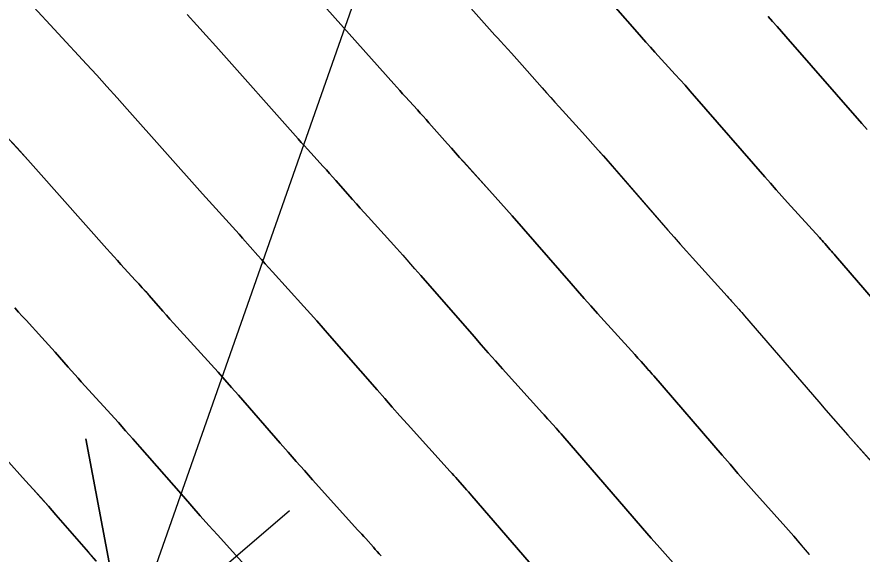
# Model space of a CAD drawing. Extents: x 954385 to 988206, y 1868364 to 1924553.
# Drawn here: x 955986.85 to 956010.35, y 1922922.47 to 1922937.41 of the extents above; entities that cross this region are included whole.
import ezdxf

# ---------------------------------------------------------------- set-up
doc = ezdxf.new("R2010")
doc.units = 0
for name, color, linetype in [('16', 7, 'Continuous'), ('26', 7, 'Continuous'), ('6', 7, 'Continuous'), ('7', 7, 'Continuous'), ('Default', 7, 'Continuous')]:
    doc.layers.add(name, color=color, linetype=linetype)

msp = doc.modelspace()

# ---------------------------------------------------------------- linework, layer by layer
at = {"layer": '16'}
for points in [[(955997.315, 1922940.084), (955999.989, 1922937.075), (956000.064, 1922936.991), (956000.14, 1922936.907), (956000.216, 1922936.823), (956000.292, 1922936.739), (956000.597, 1922936.405), (956000.673, 1922936.321), (956000.749, 1922936.237), (956000.824, 1922936.153), (956000.899, 1922936.068), (956001.454, 1922935.436), (956001.572, 1922935.303), (956001.69, 1922935.17), (956001.808, 1922935.038), (956001.928, 1922934.906), (956002.572, 1922934.197), (956002.718, 1922934.034), (956002.864, 1922933.871), (956003.009, 1922933.707), (956003.154, 1922933.543), (956004.95, 1922931.481), (956005.121, 1922931.286), (956005.292, 1922931.093), (956005.464, 1922930.899), (956005.636, 1922930.707), (956006.592, 1922929.645), (956006.633, 1922929.599), (956006.674, 1922929.554), (956006.715, 1922929.508), (956006.755, 1922929.463), (956006.918, 1922929.281), (956006.959, 1922929.236), (956006.999, 1922929.19), (956007.039, 1922929.144), (956007.079, 1922929.098), (956009.139, 1922926.708), (956009.341, 1922926.475), (956009.543, 1922926.243), (956009.747, 1922926.011), (956009.951, 1922925.78), (956010.77, 1922924.859)], [(956008.883, 1922922.46), (956008.665, 1922922.713), (956008.445, 1922922.964), (956008.224, 1922923.215), (956007.336, 1922924.213), (956007.115, 1922924.464), (956006.895, 1922924.714), (956006.675, 1922924.966), (956006.457, 1922925.219), (956004.552, 1922927.428), (956004.509, 1922927.478), (956004.466, 1922927.527), (956004.422, 1922927.577), (956004.379, 1922927.626), (956004.203, 1922927.822), (956004.159, 1922927.871), (956004.115, 1922927.92), (956004.071, 1922927.969), (956004.027, 1922928.018), (956002.995, 1922929.165), (956002.809, 1922929.372), (956002.623, 1922929.581), (956002.439, 1922929.79), (956002.255, 1922930), (956000.617, 1922931.879), (956000.462, 1922932.056), (956000.306, 1922932.232), (956000.149, 1922932.408), (955999.991, 1922932.582), (955999.27, 1922933.376), (955999.156, 1922933.502), (955999.043, 1922933.629), (955998.93, 1922933.756), (955998.818, 1922933.883), (955998.306, 1922934.465), (955998.226, 1922934.557), (955998.145, 1922934.647), (955998.064, 1922934.737), (955997.982, 1922934.827), (955997.655, 1922935.186), (955997.573, 1922935.276), (955997.491, 1922935.366), (955997.41, 1922935.456), (955997.329, 1922935.547), (955994.848, 1922938.339)], [(956001.091, 1922922.241), (955999.499, 1922924.088), (955999.449, 1922924.145), (955999.4, 1922924.202), (955999.35, 1922924.258), (955999.299, 1922924.315), (955999.098, 1922924.54), (955999.048, 1922924.596), (955998.997, 1922924.652), (955998.947, 1922924.709), (955998.896, 1922924.765), (955997.713, 1922926.08), (955997.499, 1922926.318), (955997.286, 1922926.557), (955997.075, 1922926.797), (955996.864, 1922927.038), (955995.544, 1922928.552), (955995.367, 1922928.754), (955995.189, 1922928.955), (955995.011, 1922929.155), (955994.831, 1922929.354), (955993.955, 1922930.318), (955993.852, 1922930.432), (955993.75, 1922930.546), (955993.648, 1922930.661), (955993.546, 1922930.776), (955993.121, 1922931.26), (955993.029, 1922931.364), (955992.937, 1922931.467), (955992.845, 1922931.57), (955992.752, 1922931.672), (955992.38, 1922932.08), (955992.287, 1922932.182), (955992.194, 1922932.284), (955992.102, 1922932.387), (955992.01, 1922932.49), (955989.914, 1922934.848), (955989.633, 1922935.162), (955989.352, 1922935.475), (955989.069, 1922935.787), (955988.784, 1922936.097), (955987.211, 1922937.805)], [(956003.492, 1922937.67), (956004.09, 1922936.99), (956004.213, 1922936.85), (956004.336, 1922936.711), (956004.46, 1922936.573), (956004.585, 1922936.435), (956005.152, 1922935.811), (956005.288, 1922935.661), (956005.423, 1922935.51), (956005.557, 1922935.358), (956005.69, 1922935.206), (956007.646, 1922932.962), (956007.803, 1922932.783), (956007.96, 1922932.604), (956008.118, 1922932.427), (956008.277, 1922932.249), (956009.158, 1922931.271), (956009.195, 1922931.229), (956009.233, 1922931.188), (956009.27, 1922931.146), (956009.308, 1922931.104), (956009.458, 1922930.937), (956009.495, 1922930.895), (956009.532, 1922930.853), (956009.569, 1922930.81), (956009.606, 1922930.768), (956011.822, 1922928.197)], [(956005.678, 1922921.57), (956004.722, 1922922.647), (956004.483, 1922922.916), (956004.246, 1922923.186), (956004.009, 1922923.458), (956003.774, 1922923.73), (956002.026, 1922925.758), (956001.979, 1922925.811), (956001.933, 1922925.864), (956001.886, 1922925.917), (956001.839, 1922925.97), (956001.65, 1922926.181), (956001.603, 1922926.234), (956001.556, 1922926.286), (956001.509, 1922926.339), (956001.462, 1922926.391), (956000.354, 1922927.622), (956000.154, 1922927.845), (955999.955, 1922928.069), (955999.757, 1922928.294), (955999.559, 1922928.519), (955998.08, 1922930.216), (955997.915, 1922930.405), (955997.748, 1922930.594), (955997.58, 1922930.781), (955997.411, 1922930.968), (955996.613, 1922931.847), (955996.504, 1922931.967), (955996.397, 1922932.087), (955996.289, 1922932.208), (955996.182, 1922932.329), (955995.714, 1922932.863), (955995.628, 1922932.96), (955995.541, 1922933.057), (955995.455, 1922933.154), (955995.367, 1922933.25), (955995.017, 1922933.633), (955994.93, 1922933.729), (955994.843, 1922933.825), (955994.756, 1922933.922), (955994.67, 1922934.018), (955992.381, 1922936.594), (955992.116, 1922936.89), (955991.851, 1922937.185), (955991.584, 1922937.478)], [(956007.732, 1922937.425), (956007.857, 1922937.287), (956007.981, 1922937.149), (956008.104, 1922937.009), (956008.227, 1922936.869), (956010.342, 1922934.443), (956010.485, 1922934.279)], [(955996.972, 1922922.418), (955996.919, 1922922.479), (955996.866, 1922922.539), (955996.813, 1922922.599), (955996.76, 1922922.659), (955996.546, 1922922.899), (955996.492, 1922922.959), (955996.438, 1922923.019), (955996.385, 1922923.078), (955996.331, 1922923.138), (955995.071, 1922924.537), (955994.844, 1922924.791), (955994.618, 1922925.045), (955994.392, 1922925.301), (955994.168, 1922925.557), (955993.007, 1922926.889), (955992.82, 1922927.103), (955992.631, 1922927.316), (955992.441, 1922927.528), (955992.251, 1922927.739), (955991.298, 1922928.788), (955991.2, 1922928.896), (955991.103, 1922929.005), (955991.007, 1922929.113), (955990.911, 1922929.222), (955990.527, 1922929.659), (955990.43, 1922929.768), (955990.334, 1922929.877), (955990.236, 1922929.985), (955990.139, 1922930.093), (955989.742, 1922930.527), (955989.644, 1922930.635), (955989.546, 1922930.743), (955989.448, 1922930.852), (955989.35, 1922930.962), (955987.447, 1922933.103), (955987.15, 1922933.435), (955986.853, 1922933.766), (955986.553, 1922934.095)], [(955986.794, 1922929.318), (955986.897, 1922929.203), (955987.001, 1922929.088), (955987.105, 1922928.973), (955987.546, 1922928.491), (955987.638, 1922928.389), (955987.73, 1922928.287), (955987.821, 1922928.185), (955987.912, 1922928.082), (955988.275, 1922927.669), (955988.366, 1922927.566), (955988.457, 1922927.463), (955988.549, 1922927.361), (955988.641, 1922927.259), (955989.67, 1922926.125), (955989.872, 1922925.902), (955990.073, 1922925.677), (955990.272, 1922925.452), (955990.471, 1922925.225), (955991.479, 1922924.069), (955991.714, 1922923.801), (955991.949, 1922923.533), (955992.186, 1922923.267), (955992.424, 1922923.002), (955993.766, 1922921.511)], [(955985.983, 1922925.73), (955987.09, 1922924.511), (955987.303, 1922924.275), (955987.515, 1922924.039), (955987.725, 1922923.801), (955987.934, 1922923.562), (955988.838, 1922922.525), (955989.059, 1922922.273)]]:
    msp.add_lwpolyline(points, dxfattribs=at)
at = {"layer": '26'}
msp.add_lwpolyline([(956007.131, 1922968.928), (955989.878, 1922919.776), (955988.768, 1922925.672), (955989.878, 1922919.776), (955994.429, 1922923.685)], dxfattribs=at)
at = {"layer": '6'}
for points in [[(955997.315, 1922940.084), (955999.989, 1922937.075), (956000.065, 1922936.991), (956000.14, 1922936.907), (956000.216, 1922936.823), (956000.292, 1922936.739), (956000.597, 1922936.405), (956000.673, 1922936.322), (956000.749, 1922936.237), (956000.824, 1922936.153), (956000.899, 1922936.068), (956001.454, 1922935.436), (956001.572, 1922935.303), (956001.69, 1922935.17), (956001.809, 1922935.038), (956001.928, 1922934.906), (956002.572, 1922934.197), (956002.718, 1922934.034), (956002.864, 1922933.871), (956003.009, 1922933.707), (956003.153, 1922933.542), (956004.95, 1922931.481), (956005.12, 1922931.286), (956005.291, 1922931.092), (956005.463, 1922930.899), (956005.636, 1922930.707), (956006.592, 1922929.645), (956006.633, 1922929.599), (956006.674, 1922929.554), (956006.715, 1922929.509), (956006.755, 1922929.463), (956006.918, 1922929.281), (956006.959, 1922929.236), (956006.999, 1922929.19), (956007.039, 1922929.144), (956007.079, 1922929.098), (956009.139, 1922926.707), (956009.341, 1922926.474), (956009.543, 1922926.242), (956009.747, 1922926.01), (956009.951, 1922925.78), (956010.769, 1922924.858)], [(955993.766, 1922921.512), (955992.423, 1922923.002), (955992.185, 1922923.267), (955991.949, 1922923.533), (955991.713, 1922923.8), (955991.478, 1922924.068), (955990.47, 1922925.225), (955990.272, 1922925.452), (955990.073, 1922925.677), (955989.872, 1922925.902), (955989.67, 1922926.125), (955988.641, 1922927.259), (955988.549, 1922927.361), (955988.457, 1922927.463), (955988.366, 1922927.566), (955988.275, 1922927.669), (955987.912, 1922928.082), (955987.821, 1922928.185), (955987.73, 1922928.287), (955987.638, 1922928.389), (955987.546, 1922928.491), (955987.105, 1922928.974), (955987.001, 1922929.088), (955986.897, 1922929.203), (955986.794, 1922929.318)]]:
    msp.add_lwpolyline(points, dxfattribs=at)
at = {"layer": '7'}
for points in [[(955994.848, 1922938.339), (955997.33, 1922935.547), (955997.41, 1922935.456), (955997.492, 1922935.366), (955997.573, 1922935.276), (955997.655, 1922935.186), (955997.982, 1922934.828), (955998.064, 1922934.738), (955998.145, 1922934.647), (955998.226, 1922934.557), (955998.306, 1922934.466), (955998.818, 1922933.883), (955998.931, 1922933.756), (955999.043, 1922933.629), (955999.157, 1922933.502), (955999.271, 1922933.376), (955999.991, 1922932.582), (956000.149, 1922932.408), (956000.306, 1922932.232), (956000.462, 1922932.056), (956000.617, 1922931.879), (956002.254, 1922930), (956002.438, 1922929.79), (956002.623, 1922929.581), (956002.808, 1922929.372), (956002.994, 1922929.164), (956004.027, 1922928.018), (956004.071, 1922927.969), (956004.115, 1922927.92), (956004.159, 1922927.871), (956004.203, 1922927.822), (956004.379, 1922927.626), (956004.423, 1922927.577), (956004.466, 1922927.527), (956004.509, 1922927.478), (956004.553, 1922927.428), (956006.456, 1922925.218), (956006.675, 1922924.966), (956006.894, 1922924.714), (956007.115, 1922924.463), (956007.336, 1922924.213), (956008.224, 1922923.214), (956008.445, 1922922.964), (956008.665, 1922922.712), (956008.883, 1922922.46)], [(955987.211, 1922937.806), (955988.784, 1922936.097), (955989.068, 1922935.787), (955989.352, 1922935.475), (955989.633, 1922935.163), (955989.914, 1922934.849), (955992.01, 1922932.49), (955992.102, 1922932.387), (955992.194, 1922932.284), (955992.287, 1922932.182), (955992.38, 1922932.08), (955992.752, 1922931.672), (955992.845, 1922931.57), (955992.937, 1922931.467), (955993.029, 1922931.364), (955993.121, 1922931.261), (955993.547, 1922930.776), (955993.648, 1922930.661), (955993.75, 1922930.546), (955993.853, 1922930.432), (955993.956, 1922930.318), (955994.831, 1922929.354), (955995.01, 1922929.155), (955995.189, 1922928.955), (955995.367, 1922928.754), (955995.544, 1922928.552), (955996.863, 1922927.038), (955997.074, 1922926.797), (955997.286, 1922926.557), (955997.498, 1922926.318), (955997.712, 1922926.08), (955998.896, 1922924.765), (955998.947, 1922924.709), (955998.997, 1922924.653), (955999.048, 1922924.596), (955999.098, 1922924.54), (955999.3, 1922924.315), (955999.35, 1922924.259), (955999.4, 1922924.202), (955999.45, 1922924.145), (955999.499, 1922924.088), (956001.091, 1922922.24)], [(956011.822, 1922928.196), (956009.606, 1922930.768), (956009.569, 1922930.81), (956009.532, 1922930.853), (956009.495, 1922930.895), (956009.458, 1922930.937), (956009.308, 1922931.104), (956009.27, 1922931.146), (956009.233, 1922931.188), (956009.195, 1922931.23), (956009.158, 1922931.271), (956008.277, 1922932.249), (956008.118, 1922932.426), (956007.96, 1922932.604), (956007.802, 1922932.783), (956007.645, 1922932.962), (956005.69, 1922935.206), (956005.557, 1922935.358), (956005.423, 1922935.51), (956005.288, 1922935.661), (956005.152, 1922935.811), (956004.586, 1922936.435), (956004.461, 1922936.573), (956004.337, 1922936.711), (956004.213, 1922936.85), (956004.09, 1922936.99), (956003.492, 1922937.671)], [(955991.584, 1922937.479), (955991.851, 1922937.185), (955992.116, 1922936.89), (955992.381, 1922936.594), (955994.67, 1922934.019), (955994.756, 1922933.922), (955994.843, 1922933.825), (955994.93, 1922933.729), (955995.017, 1922933.633), (955995.367, 1922933.25), (955995.455, 1922933.154), (955995.541, 1922933.057), (955995.628, 1922932.961), (955995.713, 1922932.863), (955996.182, 1922932.329), (955996.289, 1922932.208), (955996.397, 1922932.087), (955996.505, 1922931.967), (955996.613, 1922931.847), (955997.411, 1922930.968), (955997.58, 1922930.781), (955997.748, 1922930.593), (955997.914, 1922930.405), (955998.08, 1922930.215), (955999.559, 1922928.519), (955999.756, 1922928.293), (955999.954, 1922928.069), (956000.153, 1922927.845), (956000.353, 1922927.622), (956001.462, 1922926.391), (956001.509, 1922926.339), (956001.556, 1922926.286), (956001.603, 1922926.234), (956001.651, 1922926.181), (956001.839, 1922925.97), (956001.886, 1922925.918), (956001.933, 1922925.865), (956001.98, 1922925.811), (956002.026, 1922925.758), (956003.774, 1922923.729), (956004.009, 1922923.457), (956004.246, 1922923.186), (956004.483, 1922922.916), (956004.722, 1922922.646), (956005.678, 1922921.57)], [(956010.484, 1922934.279), (956010.341, 1922934.443), (956008.227, 1922936.869), (956008.104, 1922937.009), (956007.981, 1922937.148), (956007.857, 1922937.287), (956007.732, 1922937.425)], [(955986.553, 1922934.095), (955986.852, 1922933.766), (955987.15, 1922933.435), (955987.447, 1922933.103), (955989.351, 1922930.962), (955989.448, 1922930.852), (955989.546, 1922930.744), (955989.644, 1922930.635), (955989.742, 1922930.527), (955990.138, 1922930.093), (955990.236, 1922929.985), (955990.334, 1922929.877), (955990.43, 1922929.769), (955990.527, 1922929.66), (955990.911, 1922929.222), (955991.007, 1922929.113), (955991.104, 1922929.005), (955991.201, 1922928.896), (955991.298, 1922928.788), (955992.25, 1922927.739), (955992.441, 1922927.528), (955992.631, 1922927.316), (955992.819, 1922927.103), (955993.007, 1922926.889), (955994.167, 1922925.557), (955994.392, 1922925.3), (955994.617, 1922925.045), (955994.843, 1922924.791), (955995.071, 1922924.537), (955996.331, 1922923.138), (955996.385, 1922923.079), (955996.438, 1922923.019), (955996.492, 1922922.959), (955996.546, 1922922.899), (955996.76, 1922922.66), (955996.814, 1922922.6), (955996.867, 1922922.539), (955996.92, 1922922.479), (955996.972, 1922922.418)], [(955989.058, 1922922.272), (955988.837, 1922922.525), (955987.934, 1922923.562), (955987.725, 1922923.801), (955987.514, 1922924.038), (955987.303, 1922924.275), (955987.09, 1922924.511), (955985.983, 1922925.73)]]:
    msp.add_lwpolyline(points, dxfattribs=at)
at = {"layer": 'Default'}
msp.add_arc((955068.332, 1922107.114), 1145.916, 31.460692, 46.414195, dxfattribs=at)

doc.saveas('drawing.dxf')
